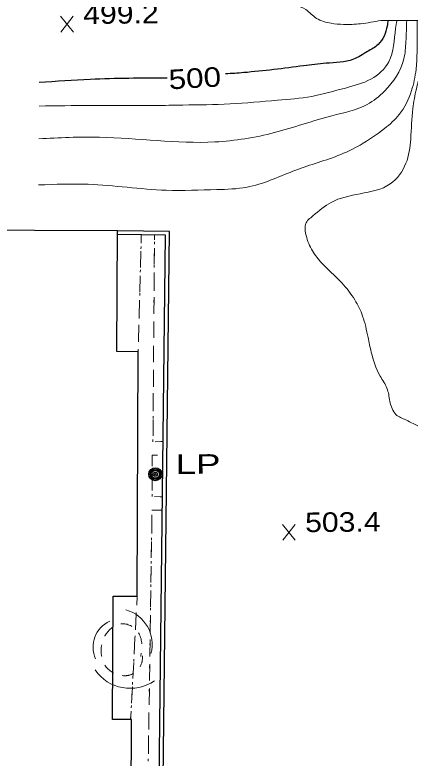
# Model space of a CAD drawing. Extents: x 2362213 to 2366494, y 6968794 to 6978110.
# Drawn here: x 2364125 to 2364221.8, y 6975076.1 to 6975258.2 of the extents above; entities that cross this region are included whole.
import ezdxf
from ezdxf.enums import TextEntityAlignment as Align

# ---------------------------------------------------------------- set-up
doc = ezdxf.new("R2010")
doc.units = 0
doc.header["$LTSCALE"] = 1.9
doc.linetypes.add('DOTTED', pattern=[1.5, 0.3, -1.2])
doc.linetypes.add('SHORT_DASHED', pattern=[2.7, 1.5, -1.2])
for name, color, linetype, lineweight in [('11', 7, 'Continuous', 25), ('13', 7, 'Continuous', 13), ('2', 7, 'Continuous', 25), ('20', 7, 'Continuous', 25), ('29', 7, 'Continuous', 13), ('31', 7, 'Continuous', 25), ('35', 7, 'Continuous', 13), ('9', 7, 'Continuous', 13)]:
    doc.layers.add(name, color=color, linetype=linetype, lineweight=lineweight)

msp = doc.modelspace()

# ---------------------------------------------------------------- linework, layer by layer
at = {"layer": '11'}
msp.add_lwpolyline([(2364144.499, 6974705.543), (2364144.65, 6974735.807), (2364151.03, 6974735.778), (2364151.301, 6974795.572), (2364145.771, 6974795.6), (2364145.92, 6974826.173), (2364151.409, 6974826.146), (2364152.012, 6974945.557), (2364147.142, 6974945.58), (2364147.239, 6974965.852), (2364153.059, 6974965.828), (2364153.569, 6975085.578), (2364148.939, 6975085.594), (2364149.041, 6975115.776), (2364154.952, 6975115.753), (2364155.191, 6975175.679), (2364150.001, 6975175.699), (2364150.119, 6975205.342), (2364048.33, 6975205.742), (2364046.369, 6974705.929)], close=True, dxfattribs=at)
at = {"layer": '13', "linetype": 'DOTTED'}
for p, q in [((2364155.969, 6975204.297), (2364155.191, 6975175.679)), ((2364153.349, 6975085.576), (2364154.952, 6975115.753))]:
    msp.add_line(p, q, dxfattribs=at)
at = {"layer": '13'}
for p, q in [((2364155.969, 6975204.297), (2364155.918, 6975202.297)), ((2364159.17, 6975203.088), (2364159.179, 6975204.248)), ((2364155.867, 6975200.296), (2364155.755, 6975196.294)), ((2364159.128, 6975197.086), (2364159.159, 6975201.087)), ((2364155.704, 6975194.293), (2364155.592, 6975190.292)), ((2364159.085, 6975191.085), (2364159.117, 6975195.086)), ((2364159.042, 6975185.085), (2364159.074, 6975189.085)), ((2364155.541, 6975188.291), (2364155.429, 6975184.291)), ((2364155.378, 6975182.291), (2364155.266, 6975178.289)), ((2364158.999, 6975179.085), (2364159.031, 6975183.085)), ((2364155.205, 6975176.289), (2364155.191, 6975175.679)), ((2364158.956, 6975173.083), (2364158.988, 6975177.085)), ((2364158.913, 6975167.083), (2364158.945, 6975171.083)), ((2364158.87, 6975161.083), (2364158.902, 6975165.082)), ((2364158.828, 6975155.082), (2364158.859, 6975159.083)), ((2364161.321, 6975153.686), (2364159.322, 6975153.607)), ((2364158.635, 6975141.669), (2364158.647, 6975145.669)), ((2364161.16, 6975140.093), (2364159.16, 6975140.174)), ((2364158.861, 6975136.852), (2364161.122, 6975136.823)), ((2364158.506, 6975131.137), (2364158.557, 6975135.139)), ((2364158.413, 6975125.136), (2364158.475, 6975129.137)), ((2364158.33, 6975119.135), (2364158.382, 6975123.136)), ((2364158.247, 6975113.135), (2364158.299, 6975117.134)), ((2364154.833, 6975113.552), (2364154.952, 6975115.753)), ((2364154.52, 6975107.558), (2364154.732, 6975111.551)), ((2364158.154, 6975107.133), (2364158.216, 6975111.134)), ((2364154.197, 6975101.565), (2364154.409, 6975105.557)), ((2364158.061, 6975101.131), (2364158.123, 6975105.132)), ((2364153.884, 6975095.571), (2364154.096, 6975099.564)), ((2364157.968, 6975095.13), (2364158.03, 6975099.131)), ((2364153.561, 6975089.579), (2364153.773, 6975093.57)), ((2364157.876, 6975089.13), (2364157.937, 6975093.13)), ((2364153.349, 6975085.576), (2364153.46, 6975087.578)), ((2364157.783, 6975083.128), (2364157.845, 6975087.13)), ((2364157.69, 6975077.127), (2364157.752, 6975081.128))]:
    msp.add_line(p, q, dxfattribs=at)
at = {"layer": '13', "linetype": 'DOTTED'}
for points in [[(2364161.321, 6975153.686), (2364158.822, 6975153.582), (2364159.179, 6975204.248)], [(2364161.16, 6975140.093), (2364158.629, 6975140.199), (2364158.662, 6975150.369), (2364161.283, 6975150.334)], [(2364160.295, 6975064.041), (2364157.485, 6975063.934), (2364158.581, 6975136.859), (2364161.122, 6975136.823)]]:
    msp.add_lwpolyline(points, dxfattribs=at)
at = {"layer": '13'}
msp.add_lwpolyline([(2364158.658, 6975147.669), (2364158.662, 6975150.369), (2364159.963, 6975150.352)], dxfattribs=at)
at = {"layer": '2'}
for points in [[(2364170.416, 6974927.371), (2364159.653, 6974927.669), (2364160.761, 6975021.375), (2364162.871, 6975205.153), (2364150.109, 6975205.341)], [(2364170.386, 6974926.411), (2364158.682, 6974926.739), (2364159.801, 6975021.385), (2364161.9, 6975204.204), (2364150.098, 6975204.381)]]:
    msp.add_lwpolyline(points, dxfattribs=at)
at = {"layer": '20'}
for radius in [1.6, 1.3, 1, 0.539, 0.192]:
    msp.add_circle((2364159.397, 6975145.657), radius, dxfattribs=at)
at = {"layer": '29'}
for centre, radius, start, end in [((2364149.916, 6975103.994), 8.718, 344.81833, 74.81833), ((2364151.111, 6975103.321), 6.967, 114.51462, 204.51462), ((2364153.245, 6975103.657), 10.457, 214.70884, 304.70884)]:
    msp.add_arc(centre, radius, start, end, dxfattribs=at)
at = {"layer": '29', "linetype": 'SHORT_DASHED'}
msp.add_spline([(2364156.261, 6975101.184), (2364156.087, 6975099.473), (2364154.092, 6975096.853), (2364151.957, 6975096.283), (2364147.387, 6975098.41), (2364148.15, 6975107.527), (2364151.896, 6975108.993), (2364155.552, 6975106.278), (2364155.813, 6975100.96)], degree=3, dxfattribs=at)
at = {"layer": '31', "lineweight": 13}
for p, q in [((2364139.324, 6975254.03), (2364136.208, 6975257.881)), ((2364136.245, 6975254.001), (2364139.287, 6975257.91)), ((2364193.663, 6975129.502), (2364190.546, 6975133.353)), ((2364190.583, 6975129.472), (2364193.626, 6975133.383))]:
    msp.add_line(p, q, dxfattribs=at)
at = {"layer": '31'}
for points in [[(2364216.361, 6975256.864), (2364216.164, 6975255.492), (2364213.967, 6975250.982), (2364211.354, 6975249.247), (2364207.911, 6975247.344), (2364201.22, 6975246.36), (2364195.706, 6975245.738), (2364181.041, 6975244.068), (2364176.614, 6975243.746)], [(2364162.283, 6975242.709), (2364143.465, 6975242.42), (2364130.962, 6975241.62)]]:
    msp.add_spline(points, degree=3, dxfattribs=at)
at = {"layer": '35'}
for points in [[(2364214.651, 6975256.857), (2364209.669, 6975256.05), (2364205.5, 6975255.89), (2364202.427, 6975256.161), (2364198.895, 6975257.377), (2364196.275, 6975259.513), (2364193.865, 6975260.57), (2364190.035, 6975261.613), (2364185.581, 6975264.092), (2364183.59, 6975265.233), (2364181.896, 6975266.707), (2364180.87, 6975267.327), (2364177.327, 6975269.734), (2364176.765, 6975270.998), (2364177.625, 6975272.047), (2364182.216, 6975273.99), (2364190.626, 6975277.231), (2364197.407, 6975279.264), (2364204.58, 6975281.063), (2364208.171, 6975282.067), (2364211.162, 6975283.085), (2364214.658, 6975283.419)], [(2364223.541, 6975256.862), (2364223.484, 6975253.462), (2364223.245, 6975244.89), (2364222.125, 6975239.658), (2364219.101, 6975233.799), (2364215.513, 6975230.365), (2364209.532, 6975226.338), (2364204.126, 6975223.737), (2364198.564, 6975221.824), (2364193.092, 6975219.911), (2364181.858, 6975216.003), (2364174.424, 6975215.412), (2364162.075, 6975215.255), (2364142.939, 6975216.703), (2364130.821, 6975216.557)], [(2364220.961, 6975256.868), (2364220.76, 6975251.726), (2364220.261, 6975247.431), (2364215.546, 6975239.555), (2364211.278, 6975236.294), (2364202.613, 6975233.492), (2364188.561, 6975229.379), (2364173.993, 6975227.09), (2364145.74, 6975228.261), (2364130.883, 6975227.869)], [(2364218.591, 6975256.865), (2364218.24, 6975254.872), (2364216.597, 6975246.736), (2364212.198, 6975242.494), (2364205.938, 6975240.304), (2364197.697, 6975238.255), (2364189.306, 6975237.315), (2364177.714, 6975236.395), (2364166.126, 6975236.124), (2364159.307, 6975236.009), (2364143.496, 6975236.009), (2364130.927, 6975235.889)], [(2364224.551, 6975157.108), (2364222.542, 6975158.059), (2364220.773, 6975158.972), (2364218.32, 6975160.309), (2364216.84, 6975163.524), (2364216.129, 6975166.737), (2364214.441, 6975169.731), (2364212.275, 6975175.612), (2364211.481, 6975179.195), (2364210.172, 6975184.412), (2364208.243, 6975188.373), (2364205.053, 6975192.573), (2364199.884, 6975197.705), (2364197.644, 6975200.824), (2364196.207, 6975204.7), (2364196.195, 6975206.97), (2364197.996, 6975208.987), (2364202.465, 6975212.289), (2364209.596, 6975214.397), (2364216.922, 6975216.797), (2364220.775, 6975221.855), (2364221.938, 6975227.786), (2364222.467, 6975235.251), (2364223.321, 6975240.119), (2364225.107, 6975246.828)]]:
    msp.add_spline(points, degree=3, dxfattribs=at)
at = {"layer": '9'}
msp.add_line((2364214.651, 6975256.857), (2364225.121, 6975256.867), dxfattribs=at)

# ---------------------------------------------------------------- texts
at = {"layer": '20', "width": 1.4}
msp.add_text('  LP', height=4.8, rotation=0.546, dxfattribs=at).set_placement((2364159.397, 6975145.656))
at = {"layer": '31', "width": 1.15}
for s, p in [('499.2', (2364141.766, 6975255.993)), ('503.4', (2364196.104, 6975131.466))]:
    msp.add_text(s, height=4.8, rotation=0.546, dxfattribs=at).set_placement(p)
at = {"layer": '31', "width": 1.2}
msp.add_text(' 500 ', height=4.8, rotation=3.317, dxfattribs=at).set_placement((2364169.203, 6975240.335), align=Align.CENTER)

doc.saveas('drawing.dxf')
